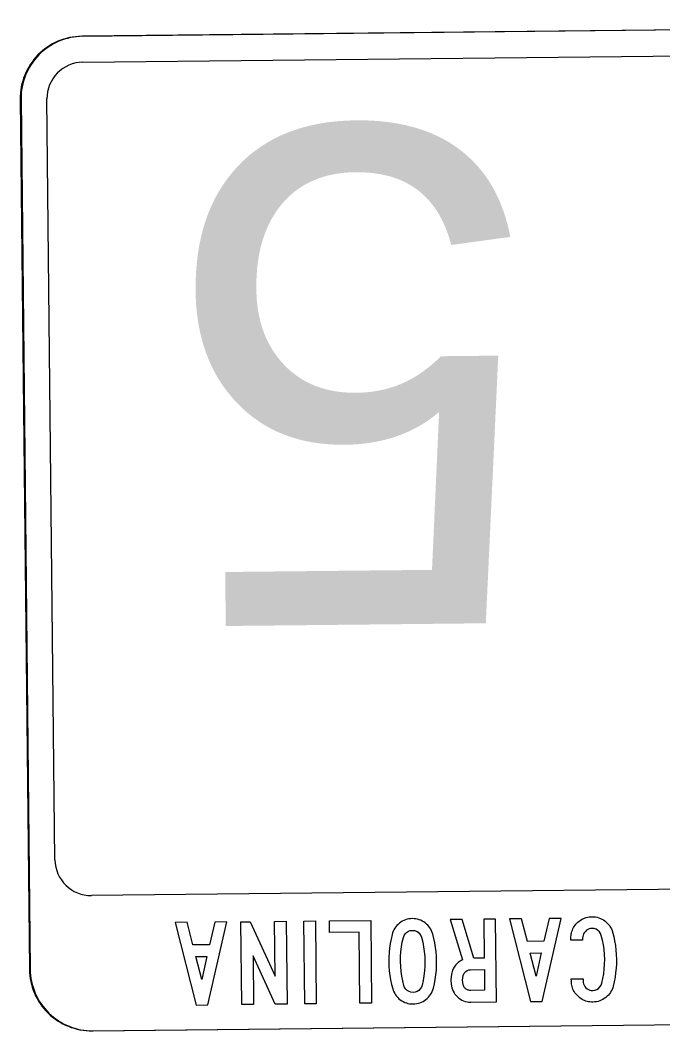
# Model space of a CAD drawing. Extents: x 2001876 to 2025694, y 804561 to 868938.
# Drawn here: x 2010715.43 to 2010744.89, y 830992.97 to 831039.31 of the extents above; entities that cross this region are included whole.
import ezdxf

# ---------------------------------------------------------------- set-up
doc = ezdxf.new("R2010")
doc.units = 0
doc.layers.add('TR SN EXTRUDED PANEL SIGNS- MOUNTED OVERHEAD', color=7, linetype='Continuous')

msp = doc.modelspace()

# ---------------------------------------------------------------- linework, layer by layer
at = {"layer": 'TR SN EXTRUDED PANEL SIGNS- MOUNTED OVERHEAD'}
for p, q in [((2010788.508, 831039.306), (2010718.251, 831038.566)), ((2010753.154, 831038.934), (2010718.288, 831038.567)), ((2010718.288, 831038.567), (2010718.288, 831038.567)), ((2010715.43, 831035.687), (2010715.85, 830995.789)), ((2010716.655, 831035.7), (2010716.655, 831035.7)), ((2010718.703, 830999.169), (2010718.703, 830999.169)), ((2010715.887, 830995.789), (2010715.887, 830995.789)), ((2010718.731, 830992.969), (2010788.988, 830993.709)), ((2010718.768, 830992.97), (2010789.025, 830993.709)), ((2010718.768, 830992.969), (2010718.768, 830992.97))]:
    msp.add_line(p, q, dxfattribs=at)
for points in [[(2010718.301, 831037.38), (2010718.301, 831037.38), (2010753.166, 831037.747), (2010788.558, 831038.119), (2010788.558, 831038.119)], [(2010715.468, 831035.687), (2010715.467, 831035.687), (2010715.887, 830995.789)], [(2010717.023, 831000.808), (2010717.022, 831000.808), (2010716.655, 831035.7)], [(2010788.959, 830999.921), (2010788.96, 830999.922), (2010763.02, 830999.635), (2010763.074, 830999.457), (2010763.956, 830999.263), (2010764.176, 830998.795), (2010764.558, 830998.647), (2010765.021, 830998.268), (2010765.27, 830997.233), (2010763.834, 830995.426), (2010761.301, 830994.488), (2010761.043, 830994.168), (2010754.722, 830994.333), (2010753.419, 830995.976), (2010749.574, 830996.004), (2010748.422, 830997.184), (2010746.134, 830999.458), (2010718.703, 830999.169)], [(2010723.495, 830994.15), (2010724.03, 830994.155), (2010724.909, 830997.96), (2010724.357, 830997.954), (2010724.115, 830996.913), (2010723.352, 830996.905), (2010723.089, 830997.941), (2010722.536, 830997.935), (2010723.495, 830994.15)], [(2010732.338, 830995.927), (2010732.354, 830995.716), (2010732.379, 830995.507), (2010732.413, 830995.3), (2010732.457, 830995.096), (2010732.511, 830994.895), (2010732.535, 830994.819), (2010732.565, 830994.747), (2010732.601, 830994.678), (2010732.641, 830994.613), (2010732.687, 830994.552), (2010732.738, 830994.494), (2010732.796, 830994.44), (2010732.857, 830994.39), (2010732.923, 830994.344), (2010732.992, 830994.305), (2010733.062, 830994.272), (2010733.135, 830994.245), (2010733.21, 830994.224), (2010733.287, 830994.209), (2010733.367, 830994.201), (2010733.448, 830994.199), (2010733.529, 830994.203), (2010733.609, 830994.213), (2010733.685, 830994.229), (2010733.759, 830994.252), (2010733.832, 830994.281), (2010733.902, 830994.315), (2010733.97, 830994.357), (2010734.034, 830994.404), (2010734.095, 830994.456), (2010734.152, 830994.512), (2010734.202, 830994.571), (2010734.247, 830994.633), (2010734.287, 830994.699), (2010734.321, 830994.769), (2010734.351, 830994.842), (2010734.374, 830994.918), (2010734.421, 830995.122), (2010734.461, 830995.327), (2010734.491, 830995.534), (2010734.511, 830995.742), (2010734.522, 830995.952), (2010734.524, 830996.164), (2010734.517, 830996.373), (2010734.502, 830996.582), (2010734.477, 830996.789), (2010734.443, 830996.994), (2010734.4, 830997.199), (2010734.348, 830997.403), (2010734.323, 830997.479), (2010734.293, 830997.551), (2010734.258, 830997.62), (2010734.217, 830997.685), (2010734.171, 830997.747), (2010734.12, 830997.806), (2010734.062, 830997.861), (2010733.999, 830997.913), (2010733.933, 830997.96), (2010733.864, 830998.001), (2010733.793, 830998.035), (2010733.72, 830998.062), (2010733.645, 830998.084), (2010733.568, 830998.099), (2010733.488, 830998.108), (2010733.407, 830998.11), (2010733.325, 830998.106), (2010733.245, 830998.096), (2010733.168, 830998.079), (2010733.092, 830998.056), (2010733.02, 830998.027), (2010732.95, 830997.991), (2010732.882, 830997.949), (2010732.816, 830997.901), (2010732.756, 830997.848), (2010732.7, 830997.791), (2010732.65, 830997.731), (2010732.605, 830997.668), (2010732.566, 830997.601), (2010732.531, 830997.53), (2010732.503, 830997.457), (2010732.481, 830997.379), (2010732.433, 830997.175), (2010732.394, 830996.97), (2010732.365, 830996.763), (2010732.344, 830996.557), (2010732.332, 830996.349), (2010732.331, 830996.141), (2010732.338, 830995.927)], [(2010735.705, 830996.214), (2010735.652, 830996.187), (2010735.601, 830996.158), (2010735.553, 830996.127), (2010735.508, 830996.093), (2010735.467, 830996.057), (2010735.428, 830996.019), (2010735.392, 830995.978), (2010735.358, 830995.935), (2010735.328, 830995.89), (2010735.301, 830995.842), (2010735.276, 830995.792), (2010735.253, 830995.74), (2010735.235, 830995.685), (2010735.219, 830995.628), (2010735.187, 830995.458), (2010735.177, 830995.282), (2010735.19, 830995.109), (2010735.226, 830994.937), (2010735.251, 830994.857), (2010735.283, 830994.781), (2010735.321, 830994.71), (2010735.366, 830994.642), (2010735.419, 830994.579), (2010735.477, 830994.519), (2010735.543, 830994.464), (2010735.613, 830994.415), (2010735.686, 830994.374), (2010735.762, 830994.34), (2010735.84, 830994.314), (2010735.921, 830994.296), (2010736.005, 830994.285), (2010736.091, 830994.282), (2010737.265, 830994.295), (2010737.225, 830998.089), (2010736.688, 830998.084), (2010736.707, 830996.305), (2010736.233, 830996.3), (2010735.701, 830998.073), (2010735.148, 830998.067), (2010735.705, 830996.214)], [(2010738.826, 830994.311), (2010739.361, 830994.317), (2010740.24, 830998.121), (2010739.687, 830998.115), (2010739.446, 830997.074), (2010738.683, 830997.066), (2010738.42, 830998.102), (2010737.867, 830998.096), (2010738.826, 830994.311)], [(2010740.681, 830997.117), (2010740.68, 830997.212), (2010740.68, 830997.278), (2010740.686, 830997.343), (2010740.696, 830997.406), (2010740.709, 830997.467), (2010740.726, 830997.527), (2010740.747, 830997.586), (2010740.772, 830997.643), (2010740.801, 830997.698), (2010740.834, 830997.752), (2010740.871, 830997.804), (2010740.913, 830997.854), (2010740.958, 830997.903), (2010741.005, 830997.949), (2010741.054, 830997.992), (2010741.106, 830998.03), (2010741.159, 830998.064), (2010741.214, 830998.095), (2010741.271, 830998.121), (2010741.329, 830998.144), (2010741.388, 830998.162), (2010741.45, 830998.177), (2010741.513, 830998.187), (2010741.579, 830998.194), (2010741.645, 830998.197), (2010741.727, 830998.194), (2010741.806, 830998.186), (2010741.883, 830998.171), (2010741.958, 830998.15), (2010742.032, 830998.122), (2010742.102, 830998.088), (2010742.171, 830998.048), (2010742.239, 830998.002), (2010742.301, 830997.95), (2010742.359, 830997.895), (2010742.41, 830997.837), (2010742.458, 830997.775), (2010742.499, 830997.709), (2010742.535, 830997.639), (2010742.566, 830997.566), (2010742.591, 830997.49), (2010742.643, 830997.288), (2010742.686, 830997.085), (2010742.72, 830996.879), (2010742.745, 830996.672), (2010742.76, 830996.462), (2010742.767, 830996.251), (2010742.765, 830996.044), (2010742.754, 830995.837), (2010742.733, 830995.631), (2010742.705, 830995.425), (2010742.667, 830995.22), (2010742.621, 830995.016), (2010742.598, 830994.939), (2010742.568, 830994.865), (2010742.533, 830994.795), (2010742.493, 830994.728), (2010742.447, 830994.664), (2010742.397, 830994.604), (2010742.341, 830994.548), (2010742.279, 830994.495), (2010742.213, 830994.446), (2010742.145, 830994.404), (2010742.074, 830994.369), (2010742.002, 830994.339), (2010741.926, 830994.316), (2010741.849, 830994.3), (2010741.768, 830994.289), (2010741.686, 830994.285), (2010741.62, 830994.287), (2010741.554, 830994.292), (2010741.491, 830994.301), (2010741.429, 830994.314), (2010741.369, 830994.332), (2010741.31, 830994.353), (2010741.253, 830994.378), (2010741.197, 830994.407), (2010741.144, 830994.44), (2010741.091, 830994.477), (2010741.041, 830994.518), (2010740.993, 830994.564), (2010740.947, 830994.611), (2010740.904, 830994.661), (2010740.866, 830994.712), (2010740.832, 830994.765), (2010740.801, 830994.82), (2010740.775, 830994.876), (2010740.753, 830994.934), (2010740.735, 830994.994), (2010740.72, 830995.055), (2010740.71, 830995.118), (2010740.703, 830995.183), (2010740.701, 830995.249), (2010740.7, 830995.344), (2010741.237, 830995.35), (2010741.238, 830995.255), (2010741.243, 830995.184), (2010741.259, 830995.117), (2010741.285, 830995.055), (2010741.323, 830994.997)], [(2010732.87, 830996.37), (2010732.886, 830996.592), (2010732.913, 830996.813), (2010732.951, 830997.032), (2010732.999, 830997.25), (2010733.033, 830997.338), (2010733.082, 830997.415), (2010733.15, 830997.481), (2010733.231, 830997.531), (2010733.318, 830997.562), (2010733.413, 830997.573), (2010733.508, 830997.564), (2010733.595, 830997.534), (2010733.676, 830997.485), (2010733.745, 830997.419), (2010733.798, 830997.343), (2010733.831, 830997.255), (2010733.886, 830997.038), (2010733.928, 830996.82), (2010733.96, 830996.601), (2010733.979, 830996.38), (2010733.987, 830996.158), (2010733.983, 830995.933), (2010733.969, 830995.71), (2010733.943, 830995.489), (2010733.904, 830995.27), (2010733.855, 830995.053), (2010733.823, 830994.965), (2010733.771, 830994.888), (2010733.704, 830994.822), (2010733.625, 830994.772), (2010733.537, 830994.742), (2010733.443, 830994.731), (2010733.347, 830994.74), (2010733.26, 830994.768), (2010733.178, 830994.817), (2010733.109, 830994.881), (2010733.058, 830994.955), (2010733.023, 830995.041), (2010732.97, 830995.255), (2010732.927, 830995.473), (2010732.895, 830995.694), (2010732.875, 830995.918), (2010732.868, 830996.146), (2010732.87, 830996.37)], [(2010741.323, 830994.997), (2010741.37, 830994.944), (2010741.424, 830994.898), (2010741.481, 830994.862), (2010741.545, 830994.837), (2010741.611, 830994.822), (2010741.682, 830994.817), (2010741.777, 830994.828), (2010741.864, 830994.86), (2010741.946, 830994.911), (2010742.014, 830994.978), (2010742.064, 830995.057), (2010742.098, 830995.148), (2010742.147, 830995.363), (2010742.185, 830995.58), (2010742.212, 830995.8), (2010742.226, 830996.021), (2010742.23, 830996.244), (2010742.222, 830996.469), (2010742.203, 830996.691), (2010742.171, 830996.911), (2010742.129, 830997.127), (2010742.074, 830997.342), (2010742.039, 830997.43), (2010741.988, 830997.506), (2010741.917, 830997.572), (2010741.835, 830997.621), (2010741.747, 830997.651), (2010741.652, 830997.66), (2010741.581, 830997.654), (2010741.515, 830997.638), (2010741.452, 830997.611), (2010741.396, 830997.575), (2010741.343, 830997.528), (2010741.297, 830997.474), (2010741.26, 830997.416), (2010741.236, 830997.354), (2010741.221, 830997.288), (2010741.217, 830997.217), (2010741.218, 830997.123), (2010740.681, 830997.117), (2010740.681, 830997.117)], [(2010739.323, 830996.536), (2010739.083, 830995.48), (2010738.817, 830996.53), (2010739.323, 830996.536)], [(2010723.992, 830996.374), (2010723.752, 830995.319), (2010723.486, 830996.369), (2010723.992, 830996.374)], [(2010736.722, 830994.826), (2010736.085, 830994.819), (2010736.045, 830994.82), (2010736.007, 830994.825), (2010735.971, 830994.832), (2010735.937, 830994.842), (2010735.906, 830994.856), (2010735.877, 830994.873), (2010735.85, 830994.893), (2010735.826, 830994.916), (2010735.805, 830994.942), (2010735.786, 830994.971), (2010735.768, 830995.003), (2010735.754, 830995.039), (2010735.742, 830995.077), (2010735.72, 830995.181), (2010735.713, 830995.289), (2010735.718, 830995.394), (2010735.737, 830995.498), (2010735.783, 830995.603), (2010735.861, 830995.689), (2010735.926, 830995.731), (2010735.998, 830995.757), (2010736.075, 830995.767), (2010736.712, 830995.773), (2010736.722, 830994.826)]]:
    msp.add_lwpolyline(points, dxfattribs=at)
for points in [[(2010725.552, 830997.966), (2010725.975, 830997.971), (2010727.119, 830995.47), (2010727.092, 830997.983), (2010727.629, 830997.988), (2010727.669, 830994.194), (2010727.122, 830994.188), (2010726.106, 830996.401), (2010726.129, 830994.177), (2010725.592, 830994.172), (2010725.552, 830997.966)], [(2010728.435, 830997.997), (2010728.967, 830998.002), (2010729.007, 830994.208), (2010728.475, 830994.202), (2010728.435, 830997.997)], [(2010729.607, 830998.009), (2010731.505, 830998.029), (2010731.545, 830994.234), (2010731.008, 830994.229), (2010730.974, 830997.486), (2010729.612, 830997.472), (2010729.607, 830998.009)]]:
    msp.add_lwpolyline(points, close=True, dxfattribs=at)
for centre, radius, start, end in [((2010718.281, 831035.717), 2.85, 90.6032, 180.6034), ((2010718.318, 831035.717), 2.85, 90.6032, 180.6034), ((2010718.318, 831035.717), 1.663, 90.6032, 180.6034), ((2010718.683, 831000.828), 1.66, 180.7014, 270.7013), ((2010718.701, 830995.819), 2.851, 180.6031, 270.6033), ((2010718.738, 830995.819), 2.851, 180.6031, 270.6033)]:
    msp.add_arc(centre, radius, start, end, dxfattribs=at)

# ---------------------------------------------------------------- texts
msp.add_text('5', height=22.8, rotation=180.6031, dxfattribs=at).set_placement((2010739.07, 831034.479))

doc.saveas('drawing.dxf')
